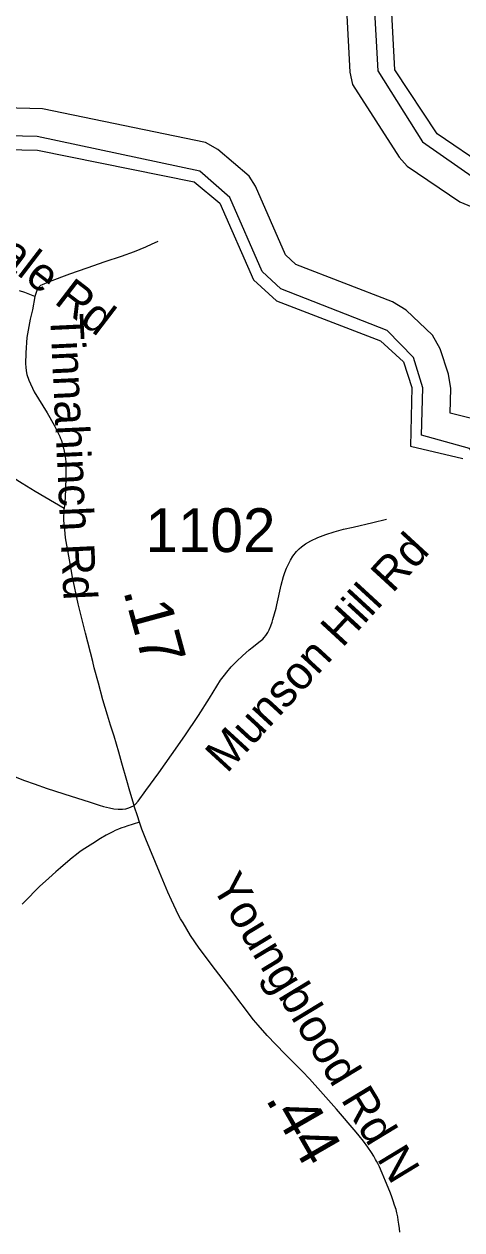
# Model space of a CAD drawing. Extents: x 1383679 to 1536984, y 460658 to 651027.
# Drawn here: x 1387731 to 1388982, y 489995 to 493439 of the extents above; entities that cross this region are included whole.
import ezdxf

# ---------------------------------------------------------------- set-up
doc = ezdxf.new("R2010")
doc.units = 0
for name, color, linetype in [('Exist Hydrographic Bay Label', 7, 'Continuous'), ('Exist Hydrographic Buffer Line', 7, 'Continuous'), ('Exist Road Non-System Type 51', 7, 'Continuous'), ('Exist Road Non-System Type 51 Label', 7, 'Continuous'), ('Exist Road Secondary Mileage Hundredths English Label', 7, 'Continuous'), ('Exist Road Secondary Type 41 Attributed', 7, 'Continuous'), ('Exist Road Secondary Type 51 Attributed', 7, 'Continuous'), ('Exist Road Secondary Type 51 Label', 7, 'Continuous'), ('Exist Road Secondary Type 51 Number Label', 7, 'Continuous')]:
    doc.layers.add(name, color=color, linetype=linetype)

msp = doc.modelspace()

# ---------------------------------------------------------------- linework, layer by layer
at = {"layer": 'Exist Hydrographic Bay Label'}
for points in [[(1389051.3, 493030.6), (1388911.3, 493125.3), (1388790.3, 493308.3), (1388778.3, 493525.1), (1388745.3, 493568.4), (1388755.4, 493653.6), (1388999.4, 494147.6)], [(1387501.4, 493084.6), (1387768.4, 493079.3), (1388216.4, 492988.2), (1388290.3, 492927.6), (1388386.4, 492709.1), (1388451.4, 492648.7), (1388749.3, 492534.4), (1388814.3, 492474), (1388838.3, 492401.3), (1388834.3, 492234), (1388984.3, 492198.1)]]:
    msp.add_lwpolyline(points, dxfattribs=at)
at = {"layer": 'Exist Hydrographic Buffer Line'}
for points in [[(1388736.6, 493568.3), (1388730.3, 493510.5), (1388741.6, 493305.9), (1388869.2, 493103.1), (1389020.1, 492997.3)], [(1388651.8, 493481.6), (1388661.7, 493301.5), (1388668.8, 493267.1), (1388802.5, 493059), (1388825.4, 493033.2), (1388975.3, 492931.1), (1389021.8, 492912.3)], [(1389588.2, 491540.1), (1389338.3, 491817.7), (1389047.3, 491821.9), (1389043.8, 491936.8), (1389066.1, 491987), (1389072.5, 492143.6), (1389002.9, 492227.1), (1388866.4, 492265.3), (1388869.5, 492400.2), (1388843.5, 492486.5), (1388767.8, 492563.6), (1388464.1, 492683.2), (1388410.9, 492732.7), (1388318.2, 492943.6), (1388233, 493019), (1387767.6, 493118.4), (1387516, 493124.1), (1387444.3, 493257), (1387412.6, 493264.9)], [(1389016.6, 492310.8), (1388947.9, 492328), (1388949.5, 492398.3), (1388943.5, 492438.8), (1388919.5, 492511.5), (1388897.5, 492551), (1388822.3, 492622.2), (1388783.5, 492646.3), (1388507.3, 492752.3), (1388477.5, 492780), (1388391.4, 492975.8), (1388373.5, 493004.7), (1388283.7, 493080.9), (1388248.6, 493100.9), (1387783.5, 493196.8), (1387562.7, 493203.2)]]:
    msp.add_lwpolyline(points, dxfattribs=at)
at = {"layer": 'Exist Road Non-System Type 51'}
for points in [[(1388113.1, 492817.8), (1388102.6, 492813.3), (1388095.8, 492810.4), (1388077.4, 492802.1), (1388044.8, 492788.9), (1388008, 492775.3), (1387961.7, 492760.1), (1387909.4, 492742), (1387859.8, 492724.6), (1387801.9, 492702.8), (1387782.6, 492694.7), (1387777.5, 492692.1), (1387773.2, 492688.8), (1387768.8, 492683.5), (1387761.2, 492661.2)], [(1387761.2, 492661.2), (1387732.8, 492672.3), (1387717.8, 492677.3)], [(1387761.2, 492661.2), (1387754.1, 492622.6), (1387748.1, 492595.9), (1387738.7, 492543.5), (1387735.1, 492500.1), (1387734.8, 492468.8), (1387735.1, 492459), (1387736.4, 492448.8), (1387738.6, 492437.9), (1387744, 492421.9), (1387758.9, 492388.5), (1387796, 492328.8), (1387816.3, 492293.2), (1387827, 492272.8), (1387832.6, 492260.7), (1387835, 492255.4), (1387837.1, 492249.5), (1387840.5, 492237.3), (1387843, 492227.6), (1387844.7, 492219.7), (1387847.3, 492206.2), (1387848.7, 492197.9), (1387849.7, 492186.8), (1387849.7, 492177.7), (1387849.7, 492163.9), (1387849.6, 492141.9), (1387847.6, 492086.1), (1387845.4, 492055.2)], [(1387845.4, 492055.2), (1387762.4, 492104.5), (1387724.7, 492127.1), (1387710, 492136.9), (1387697.9, 492145), (1387680, 492159.2), (1387654.6, 492179.7), (1387618.7, 492213.5), (1387574.4, 492250.9), (1387554.7, 492268.2), (1387554, 492268.8), (1387544, 492277.1), (1387536.6, 492282.1), (1387532.1, 492284.9), (1387524.4, 492288.7), (1387517.2, 492291.8), (1387509.2, 492295), (1387501.6, 492297.7), (1387496.7, 492299.5), (1387486.6, 492301.9), (1387480.1, 492303.6), (1387469, 492305.4)], [(1388044.6, 491207.4), (1388049.3, 491211.2), (1388056.3, 491219.8), (1388078.8, 491249.6), (1388115.9, 491300.5), (1388152.2, 491351.9), (1388190.2, 491406.3), (1388229, 491464.6), (1388260.2, 491514.1), (1388292.2, 491565.1), (1388302.9, 491579.4), (1388310.3, 491588.4), (1388322.7, 491603.3), (1388338.8, 491619.7), (1388354.4, 491634.3), (1388373.8, 491651.7), (1388385.6, 491660.9), (1388401.2, 491673.5), (1388412.3, 491682.5), (1388416.8, 491686.7), (1388421.4, 491692.6), (1388426.9, 491701.3), (1388430.8, 491709.2), (1388435.3, 491720), (1388439.2, 491731.1), (1388441.5, 491738.4), (1388446.3, 491754.9), (1388450.8, 491770.6), (1388453, 491780.6), (1388465.1, 491836.7), (1388471.5, 491861), (1388475.6, 491873.1), (1388480.4, 491884.8), (1388491.8, 491908.1), (1388498.8, 491919.3), (1388509.2, 491932.8), (1388516.1, 491940.1), (1388523.5, 491946.4), (1388534.8, 491954.7), (1388550.3, 491963.6), (1388569.6, 491972.7), (1388592.9, 491981.7), (1388616.5, 491988.6), (1388643.6, 491996), (1388671.2, 492002.5), (1388727.3, 492015.4), (1388766.5, 492025.4)], [(1387700.4, 491291.2), (1387732, 491278.7), (1387759.4, 491268.6), (1387796.9, 491255.7), (1387865.1, 491234.2), (1387916.9, 491217.5), (1387944.6, 491208.5), (1387957.5, 491204.6), (1387974.5, 491200.1), (1387986.7, 491197.7), (1387999.1, 491196.3), (1388011.6, 491196.3), (1388021.5, 491197.7), (1388029.8, 491200.5), (1388042.8, 491206), (1388044.6, 491207.4)]]:
    msp.add_lwpolyline(points, dxfattribs=at)
at = {"layer": 'Exist Road Secondary Type 41 Attributed'}
for points in [[(1388060.5, 491159.8), (1388054.5, 491177.3), (1388046.1, 491202.2), (1388044.6, 491207.4), (1388032.7, 491247.6), (1388024, 491278.9), (1388010.2, 491328.5), (1388001.4, 491359.2), (1387987.8, 491405.4), (1387977.7, 491437), (1387968.5, 491465.5), (1387955.9, 491508.6), (1387942.7, 491556.9), (1387931.1, 491600.5), (1387926.5, 491618.8), (1387906.1, 491699.4), (1387885.3, 491783.1), (1387868.9, 491859), (1387859.8, 491909.1), (1387849, 491971.4), (1387846.5, 491995.1), (1387844.5, 492021.3), (1387845.4, 492055.2)], [(1388060.5, 491159.8), (1388023.8, 491148), (1388019.5, 491146.6), (1388006.5, 491142.4), (1388000, 491139.6), (1387991, 491135.8), (1387984.1, 491132.3), (1387974.8, 491127.5), (1387965.4, 491122), (1387948.6, 491112.5), (1387926.8, 491099), (1387904.5, 491084.7), (1387890.9, 491075.3), (1387880.1, 491067.3), (1387867.8, 491057.5), (1387848.6, 491041.9), (1387834.4, 491029.5), (1387821.2, 491017.7), (1387801.4, 490999.9), (1387775, 490976.2), (1387760.5, 490961.2), (1387745.2, 490945.4), (1387735.5, 490935.8), (1387725.1, 490925.4)]]:
    msp.add_lwpolyline(points, dxfattribs=at)
at = {"layer": 'Exist Road Secondary Type 51 Attributed'}
msp.add_lwpolyline([(1388804.2, 489987.9), (1388803.2, 489999.2), (1388801.4, 490011.2), (1388799.7, 490022.4), (1388798.3, 490032.1), (1388795.8, 490043.9), (1388793.5, 490052.8), (1388789.3, 490065.8), (1388785, 490078.2), (1388780.2, 490091.8), (1388775.5, 490104.8), (1388763.3, 490134.5), (1388754, 490156.5), (1388745.7, 490175.1), (1388741.3, 490184.1), (1388737.9, 490191.1), (1388735.1, 490196.3), (1388729.8, 490205.5), (1388723.1, 490216.3), (1388712.8, 490231.3), (1388700, 490248.7), (1388687.6, 490263.7), (1388679.7, 490273.7), (1388623.5, 490339.6), (1388577.7, 490391.1), (1388545.8, 490426.1), (1388526.4, 490447.2), (1388475.2, 490497.4), (1388424.7, 490550.4), (1388399, 490579.4), (1388386.5, 490595), (1388318.3, 490684), (1388277.5, 490738.1), (1388230.6, 490799.3), (1388206.1, 490836.1), (1388184.9, 490871.6), (1388177.6, 490883.7), (1388172, 490894.1), (1388151.8, 490936.5), (1388141.1, 490959.3), (1388117.4, 491017.1), (1388078.1, 491111), (1388067.3, 491139.8), (1388060.5, 491159.8)], dxfattribs=at)

# ---------------------------------------------------------------- texts
at = {"layer": 'Exist Road Non-System Type 51 Label'}
for s, rotation, p in [('Corradale Rd', 322.5497, (1387342.6, 493004.2)), ('Tinnahinch Rd', 272.7389, (1387804.6, 492609.9)), ('Munson Hill Rd', 47.4138, (1388310.2, 491296.8))]:
    msp.add_text(s, height=95, rotation=rotation, dxfattribs=at).set_placement(p)
at = {"layer": 'Exist Road Secondary Mileage Hundredths English Label'}
for s, rotation, p in [('.17', 285.2445, (1388013.2, 491820.5)), ('.44', 299.9643, (1388418.7, 490369))]:
    msp.add_text(s, height=125, rotation=rotation, dxfattribs=at).set_placement(p)
at = {"layer": 'Exist Road Secondary Type 51 Label'}
msp.add_text('Youngblood Rd N', height=95, rotation=301.2552, dxfattribs=at).set_placement((1388264, 490977.8))
at = {"layer": 'Exist Road Secondary Type 51 Number Label'}
msp.add_text('1102', height=125, dxfattribs=at).set_placement((1388077.1, 491931.1))

doc.saveas('drawing.dxf')
